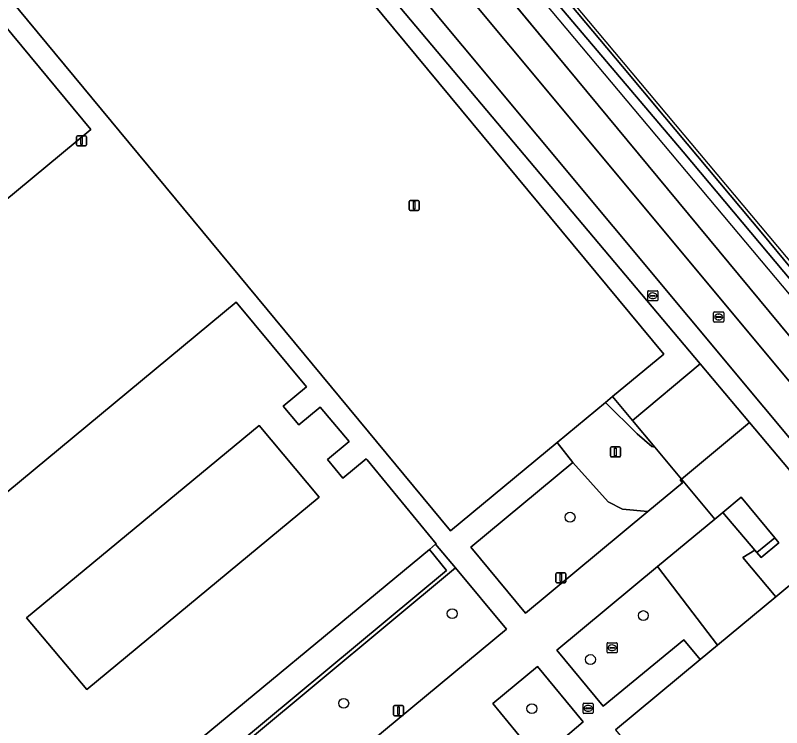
# Model space of a CAD drawing. Extents: x 159489 to 160304, y 383825 to 384531.
# Drawn here: x 160062.8 to 160138.6, y 384185.9 to 384256.4 of the extents above; entities that cross this region are included whole.
import ezdxf

# ---------------------------------------------------------------- set-up
doc = ezdxf.new("R2010")
doc.units = 0
for name, color, linetype in [('IMGEO_Boom', 7, 'Continuous'), ('IMGEO_Erf', 7, 'Continuous'), ('IMGEO_Geluidsscherm', 7, 'Continuous'), ('IMGEO_Grasland_overig', 7, 'Continuous'), ('IMGEO_Groenvoorziening', 7, 'Continuous'), ('IMGEO_Haag', 7, 'Continuous'), ('IMGEO_Kolk', 7, 'Continuous'), ('IMGEO_Lichtmast', 7, 'Continuous'), ('IMGEO_Muur', 7, 'Continuous'), ('IMGEO_Pand', 7, 'Continuous'), ('IMGEO_Rijbaan_lokaal_gesloten', 7, 'Continuous'), ('IMGEO_Rioolput', 7, 'Continuous'), ('IMGEO_Spoorbaan_halfverhard', 7, 'Continuous'), ('IMGEO_Terreindeel_gesloten', 7, 'Continuous'), ('IMGEO_Voetpad_gesloten', 7, 'Continuous'), ('IMGEO_Voetpad_halfverhard', 7, 'Continuous'), ('IMGEO_Voetpad_open', 7, 'Continuous')]:
    doc.layers.add(name, color=color, linetype=linetype)

msp = doc.modelspace()

# ---------------------------------------------------------------- linework, layer by layer
at = {"layer": 'IMGEO_Boom'}
for centre in [(160117.671, 384206.729), (160106.003, 384197.186), (160124.927, 384196.996), (160119.693, 384192.646), (160095.263, 384188.315), (160113.888, 384187.785)]:
    msp.add_circle(centre, 0.489, dxfattribs=at)
at = {"layer": 'IMGEO_Erf'}
for points in [[(160295.626, 384037.276), (160291.374, 384037.989), (160254.354, 384082.287), (160248.496, 384089.297), (160248.729, 384089.519), (160250.266, 384090.825), (160250.333, 384090.882), (160248.732, 384092.813), (160118.374, 384250), (160083.805, 384291.696), (160045.966, 384337.336)], [(160053.522, 384322.815), (160079.22, 384292.325), (160144.151, 384214.441), (160211.908, 384133.533)], [(160122.173, 384185.703), (160130.565, 384192.66), (160128.922, 384194.605), (160120.95, 384188.017), (160116.351, 384193.572), (160126.343, 384201.842), (160131.998, 384206.522), (160128.696, 384210.489), (160128.583, 384210.392), (160128.795, 384210.145), (160125.366, 384207.295), (160113.275, 384197.245), (160107.835, 384203.779), (160117.96, 384212.155), (160116.378, 384214.108), (160105.846, 384205.367), (160052.15, 384270.155)], [(160061.641, 384255.455), (160070.224, 384245.089), (160032.647, 384213.964)], [(160081.464, 384174.143), (160070.779, 384165.041), (160065.185, 384171.703), (160066.866, 384173.044), (160047.105, 384196.925), (160084.614, 384228.014), (160091.579, 384219.62), (160089.274, 384217.715), (160090.807, 384215.868), (160092.942, 384217.633), (160095.794, 384214.204), (160093.659, 384212.439), (160095.188, 384210.589), (160097.49, 384212.496), (160097.572, 384212.398), (160104.42, 384204.111), (160104.352, 384204.054), (160106.317, 384201.728), (160111.363, 384195.644), (160084.523, 384173.394)]]:
    msp.add_lwpolyline(points, dxfattribs=at)
for points in [[(160086.906, 384215.792), (160063.86, 384196.758), (160069.843, 384189.688), (160092.82, 384208.722)], [(160103.742, 384203.55), (160076.863, 384181.314), (160078.596, 384179.168), (160105.443, 384201.459)], [(160114.437, 384191.945), (160118.954, 384186.479), (160114.577, 384182.769), (160110.02, 384188.295)]]:
    msp.add_lwpolyline(points, close=True, dxfattribs=at)
at = {"layer": 'IMGEO_Geluidsscherm'}
msp.add_lwpolyline([(160076.399, 384303.987), (160093.251, 384283.877), (160104.561, 384270.263), (160103.461, 384269.318), (160112.52, 384258.547), (160113.623, 384259.469), (160145.412, 384221.597), (160158.605, 384205.791), (160163.734, 384199.645), (160171.539, 384190.406), (160181, 384179.113), (160186.371, 384172.614), (160204.752, 384150.63), (160216.797, 384136.229), (160242.245, 384105.797), (160248.32, 384098.527), (160249.626, 384096.925)], dxfattribs=at)
at = {"layer": 'IMGEO_Grasland_overig'}
msp.add_lwpolyline([(160038.479, 384346.386), (160042.798, 384341.166), (160045.966, 384337.336), (160083.805, 384291.696), (160118.374, 384250), (160248.732, 384092.813), (160250.333, 384090.882), (160250.266, 384090.825), (160250.4, 384090.666), (160256.123, 384083.673), (160256.725, 384082.935), (160257.086, 384083.231), (160260.206, 384085.794), (160260.078, 384086.073), (160157.223, 384209.094), (160128.866, 384242.896), (160113.685, 384260.808), (160112.725, 384259.795), (160104.836, 384269.273), (160105.978, 384270.179), (160040.741, 384348.268)], close=True, dxfattribs=at)
at = {"layer": 'IMGEO_Groenvoorziening'}
for points in [[(160090.265, 384269.758), (160089.872, 384269.436), (160088.959, 384268.689), (160126.941, 384222.874), (160121.882, 384218.676), (160123.868, 384216.29), (160130.554, 384221.904), (160125.284, 384228.163)], [(160130.554, 384221.904), (160123.868, 384216.29), (160126.048, 384213.671), (160128.696, 384210.489), (160135.441, 384216.099)], [(160121.882, 384218.676), (160121.172, 384218.087), (160124.321, 384214.993), (160125.781, 384213.721), (160126.048, 384213.671), (160123.868, 384216.29)], [(160128.795, 384210.145), (160128.583, 384210.392), (160128.696, 384210.489), (160126.048, 384213.671), (160125.781, 384213.721), (160124.321, 384214.993), (160121.172, 384218.087), (160116.378, 384214.108), (160117.96, 384212.155), (160121.429, 384208.244), (160122.876, 384207.526), (160125.366, 384207.295)], [(160135.441, 384216.099), (160128.696, 384210.489), (160131.998, 384206.522), (160132.798, 384207.184), (160134.608, 384208.717), (160137.958, 384204.682), (160138.354, 384204.205), (160136.575, 384202.729), (160136.175, 384203.221), (160135.976, 384203.454), (160134.759, 384202.745), (160138.039, 384198.856), (160138.24, 384199.022), (160144.079, 384203.863), (160144.394, 384203.483), (160145.346, 384204.295), (160142.799, 384207.359)], [(160125.366, 384207.295), (160122.876, 384207.526), (160121.429, 384208.244), (160117.96, 384212.155), (160107.835, 384203.779), (160113.275, 384197.245)], [(160135.976, 384203.454), (160132.798, 384207.184), (160131.998, 384206.522), (160126.343, 384201.842), (160132.254, 384194.06), (160138.039, 384198.856), (160134.759, 384202.745)], [(160076.863, 384181.314), (160076.5, 384181.014), (160078.351, 384178.713), (160086.028, 384184.832), (160106.317, 384201.728), (160104.352, 384204.054), (160103.742, 384203.55), (160105.443, 384201.459), (160078.596, 384179.168)], [(160130.565, 384192.66), (160132.254, 384194.06), (160126.343, 384201.842), (160116.351, 384193.572), (160120.95, 384188.017), (160128.922, 384194.605)], [(160114.437, 384191.945), (160110.02, 384188.295), (160114.577, 384182.769), (160118.954, 384186.479)]]:
    msp.add_lwpolyline(points, close=True, dxfattribs=at)
for points in [[(160106.317, 384201.728), (160086.028, 384184.832), (160078.351, 384178.713), (160076.5, 384181.014), (160076.017, 384180.615), (160081.464, 384174.143), (160082.017, 384173.487)], [(160084.523, 384173.394), (160111.363, 384195.644), (160106.317, 384201.728)]]:
    msp.add_lwpolyline(points, dxfattribs=at)
at = {"layer": 'IMGEO_Haag'}
msp.add_lwpolyline([(160076.863, 384181.314), (160076.5, 384181.014), (160078.351, 384178.713), (160086.028, 384184.832), (160106.317, 384201.728), (160104.352, 384204.054), (160103.742, 384203.55), (160105.443, 384201.459), (160078.596, 384179.168)], close=True, dxfattribs=at)
at = {"layer": 'IMGEO_Kolk'}
for p, q in [((160125.362, 384228.213), (160125.362, 384229.065)), ((160125.437, 384229.139), (160126.289, 384229.139)), ((160125.621, 384228.633), (160125.621, 384228.645)), ((160126.059, 384228.596), (160125.661, 384228.596)), ((160125.664, 384228.682), (160126.062, 384228.682)), ((160125.85, 384228.919), (160125.875, 384228.919)), ((160126.105, 384228.645), (160126.105, 384228.633)), ((160126.363, 384229.065), (160126.363, 384228.213)), ((160126.289, 384228.139), (160125.437, 384228.139)), ((160125.873, 384228.359), (160125.848, 384228.359)), ((160121.411, 384194.309), (160122.263, 384194.309)), ((160121.336, 384193.383), (160121.336, 384194.235)), ((160121.595, 384193.803), (160121.595, 384193.815)), ((160122.033, 384193.766), (160121.635, 384193.766)), ((160121.638, 384193.852), (160122.036, 384193.852)), ((160121.847, 384193.529), (160121.822, 384193.529)), ((160121.824, 384194.089), (160121.849, 384194.089)), ((160122.079, 384193.815), (160122.079, 384193.803)), ((160122.337, 384194.235), (160122.337, 384193.383)), ((160122.263, 384193.309), (160121.411, 384193.309)), ((160118.96, 384187.393), (160118.96, 384188.245)), ((160119.035, 384188.319), (160119.887, 384188.319)), ((160119.961, 384188.245), (160119.961, 384187.393)), ((160119.219, 384187.813), (160119.219, 384187.825)), ((160119.657, 384187.776), (160119.259, 384187.776)), ((160119.262, 384187.862), (160119.66, 384187.862)), ((160119.471, 384187.539), (160119.446, 384187.539)), ((160119.448, 384188.099), (160119.473, 384188.099)), ((160119.703, 384187.825), (160119.703, 384187.813)), ((160119.887, 384187.319), (160119.035, 384187.319))]:
    msp.add_line(p, q, dxfattribs=at)
for points in [[(160125.362, 384228.213), (160125.362, 384229.065)], [(160125.437, 384229.139), (160126.289, 384229.139)], [(160126.363, 384229.065), (160126.363, 384228.213)], [(160126.289, 384228.139), (160125.437, 384228.139)], [(160121.411, 384194.309), (160122.263, 384194.309)], [(160121.336, 384193.383), (160121.336, 384194.235)], [(160122.337, 384194.235), (160122.337, 384193.383)], [(160122.263, 384193.309), (160121.411, 384193.309)], [(160118.96, 384187.393), (160118.96, 384188.245)], [(160119.035, 384188.319), (160119.887, 384188.319)], [(160119.961, 384188.245), (160119.961, 384187.393)], [(160119.887, 384187.319), (160119.035, 384187.319)]]:
    msp.add_lwpolyline(points, dxfattribs=at)
for centre, radius, start, end in [((160125.439, 384229.063), 0.0765, 91.55205, 178.44795), ((160125.439, 384229.063), 0.0765, 91.55205, 178.44795), ((160125.661, 384228.642), 0.0403, 85.87752, 175.75265), ((160125.658, 384228.632), 0.0366, 178.93798, 274.71019), ((160126.062, 384228.639), 0.043, 264.86636, 352.45326), ((160126.066, 384228.644), 0.0386, 1.73085, 96.63898), ((160126.287, 384229.063), 0.0765, 1.55205, 88.44795), ((160126.287, 384229.063), 0.0765, 1.55205, 88.44795), ((160125.439, 384228.215), 0.0765, 181.55205, 268.44795), ((160125.439, 384228.215), 0.0765, 181.55205, 268.44795), ((160126.287, 384228.215), 0.0765, 271.55205, 358.44795), ((160126.287, 384228.215), 0.0765, 271.55205, 358.44795), ((160121.413, 384194.233), 0.0765, 91.55205, 178.44795), ((160121.413, 384194.233), 0.0765, 91.55205, 178.44795), ((160122.261, 384194.233), 0.0765, 1.55205, 88.44795), ((160122.261, 384194.233), 0.0765, 1.55205, 88.44795), ((160121.635, 384193.812), 0.0403, 85.87752, 175.75265), ((160121.632, 384193.802), 0.0366, 178.93798, 274.71019), ((160122.036, 384193.809), 0.043, 264.86636, 352.45326), ((160122.04, 384193.814), 0.0386, 1.73085, 96.63898), ((160121.413, 384193.385), 0.0765, 181.55205, 268.44795), ((160121.413, 384193.385), 0.0765, 181.55205, 268.44795), ((160122.261, 384193.385), 0.0765, 271.55205, 358.44795), ((160122.261, 384193.385), 0.0765, 271.55205, 358.44795), ((160119.037, 384188.243), 0.0765, 91.55205, 178.44795), ((160119.037, 384188.243), 0.0765, 91.55205, 178.44795), ((160119.885, 384188.243), 0.0765, 1.55205, 88.44795), ((160119.885, 384188.243), 0.0765, 1.55205, 88.44795), ((160119.259, 384187.822), 0.0403, 85.87752, 175.75265), ((160119.256, 384187.812), 0.0366, 178.93798, 274.71019), ((160119.66, 384187.819), 0.043, 264.86636, 352.45326), ((160119.664, 384187.824), 0.0386, 1.73085, 96.63898), ((160119.037, 384187.395), 0.0765, 181.55205, 268.44795), ((160119.037, 384187.395), 0.0765, 181.55205, 268.44795), ((160119.885, 384187.395), 0.0765, 271.55205, 358.44795), ((160119.885, 384187.395), 0.0765, 271.55205, 358.44795)]:
    msp.add_arc(centre, radius, start, end, dxfattribs=at)
for centre, major_axis, ratio, start_param, end_param in [((160125.849, 384228.639), (-0.387, 0.002), 0.722429, 4.712389, 7.853982), ((160125.874, 384228.639), (-0.39, 0.002), 0.717154, 1.570796, 4.712389), ((160121.823, 384193.809), (-0.387, 0.002), 0.722429, 4.712389, 7.853982), ((160121.848, 384193.809), (-0.39, 0.002), 0.717154, 1.570796, 4.712389), ((160119.447, 384187.819), (-0.387, 0.002), 0.722429, 4.712389, 7.853982), ((160119.472, 384187.819), (-0.39, 0.002), 0.717154, 1.570796, 4.712389)]:
    msp.add_ellipse(centre, major_axis=major_axis, ratio=ratio, start_param=start_param, end_param=end_param, dxfattribs=at)
at = {"layer": 'IMGEO_Lichtmast'}
for p, q in [((160068.808, 384243.567), (160068.808, 384244.367)), ((160068.808, 384244.367), (160068.808, 384243.567)), ((160068.908, 384244.467), (160069.698, 384244.467)), ((160069.698, 384244.467), (160068.908, 384244.467)), ((160069.798, 384244.367), (160069.798, 384243.567)), ((160069.798, 384243.567), (160069.798, 384244.367)), ((160069.698, 384243.467), (160068.908, 384243.467)), ((160068.908, 384243.467), (160069.698, 384243.467)), ((160101.744, 384237.177), (160101.744, 384237.977)), ((160101.744, 384237.977), (160101.744, 384237.177)), ((160101.844, 384238.077), (160102.634, 384238.077)), ((160102.634, 384238.077), (160101.844, 384238.077)), ((160102.734, 384237.977), (160102.734, 384237.177)), ((160102.734, 384237.177), (160102.734, 384237.977)), ((160102.634, 384237.077), (160101.844, 384237.077)), ((160101.844, 384237.077), (160102.634, 384237.077)), ((160121.662, 384212.788), (160121.662, 384213.588)), ((160121.662, 384213.588), (160121.662, 384212.788)), ((160121.762, 384213.688), (160122.552, 384213.688)), ((160122.552, 384213.688), (160121.762, 384213.688)), ((160122.652, 384213.588), (160122.652, 384212.788)), ((160122.652, 384212.788), (160122.652, 384213.588)), ((160122.552, 384212.688), (160121.762, 384212.688)), ((160121.762, 384212.688), (160122.552, 384212.688)), ((160116.257, 384200.337), (160116.257, 384201.137)), ((160116.257, 384201.137), (160116.257, 384200.337)), ((160116.357, 384201.237), (160117.147, 384201.237)), ((160117.147, 384201.237), (160116.357, 384201.237)), ((160117.247, 384201.137), (160117.247, 384200.337)), ((160117.247, 384200.337), (160117.247, 384201.137)), ((160117.147, 384200.237), (160116.357, 384200.237)), ((160116.357, 384200.237), (160117.147, 384200.237)), ((160100.195, 384187.183), (160100.195, 384187.983)), ((160100.195, 384187.983), (160100.195, 384187.183)), ((160100.295, 384188.083), (160101.085, 384188.083)), ((160101.085, 384188.083), (160100.295, 384188.083)), ((160101.185, 384187.983), (160101.185, 384187.183)), ((160101.185, 384187.183), (160101.185, 384187.983)), ((160101.085, 384187.083), (160100.295, 384187.083)), ((160100.295, 384187.083), (160101.085, 384187.083))]:
    msp.add_line(p, q, dxfattribs=at)
for points in [[(160069.228, 384244.342), (160069.378, 384244.342), (160069.378, 384243.592), (160069.228, 384243.592), (160069.228, 384244.342)], [(160102.164, 384237.952), (160102.314, 384237.952), (160102.314, 384237.202), (160102.164, 384237.202), (160102.164, 384237.952)], [(160122.082, 384213.563), (160122.232, 384213.563), (160122.232, 384212.813), (160122.082, 384212.813), (160122.082, 384213.563)], [(160116.677, 384201.112), (160116.827, 384201.112), (160116.827, 384200.362), (160116.677, 384200.362), (160116.677, 384201.112)], [(160100.615, 384187.958), (160100.765, 384187.958), (160100.765, 384187.208), (160100.615, 384187.208), (160100.615, 384187.958)]]:
    msp.add_lwpolyline(points, dxfattribs=at)
for centre, start, end in [((160068.908, 384244.367), 90, 180), ((160068.908, 384244.367), 90, 180), ((160069.698, 384244.367), 0, 90), ((160069.698, 384244.367), 360, 90), ((160068.908, 384243.567), 180, 270), ((160068.908, 384243.567), 180, 270), ((160069.698, 384243.567), 270, 0), ((160069.698, 384243.567), 270, 0), ((160101.844, 384237.977), 90, 180), ((160101.844, 384237.977), 90, 180), ((160102.634, 384237.977), 0, 90), ((160102.634, 384237.977), 360, 90), ((160101.844, 384237.177), 180, 270), ((160101.844, 384237.177), 180, 270), ((160102.634, 384237.177), 270, 0), ((160102.634, 384237.177), 270, 0), ((160121.762, 384213.588), 90, 180), ((160121.762, 384213.588), 90, 180), ((160122.552, 384213.588), 0, 90), ((160122.552, 384213.588), 360, 90), ((160121.762, 384212.788), 180, 270), ((160121.762, 384212.788), 180, 270), ((160122.552, 384212.788), 270, 0), ((160122.552, 384212.788), 270, 0), ((160116.357, 384201.137), 90, 180), ((160116.357, 384201.137), 90, 180), ((160117.147, 384201.137), 0, 90), ((160117.147, 384201.137), 360, 90), ((160116.357, 384200.337), 180, 270), ((160116.357, 384200.337), 180, 270), ((160117.147, 384200.337), 270, 0), ((160117.147, 384200.337), 270, 0), ((160100.295, 384187.983), 90, 180), ((160100.295, 384187.983), 90, 180), ((160101.085, 384187.983), 0, 90), ((160101.085, 384187.983), 360, 90), ((160100.295, 384187.183), 180, 270), ((160100.295, 384187.183), 180, 270), ((160101.085, 384187.183), 270, 0), ((160101.085, 384187.183), 270, 0)]:
    msp.add_arc(centre, 0.1, start, end, dxfattribs=at)
at = {"layer": 'IMGEO_Muur'}
msp.add_lwpolyline([(160045.966, 384337.336), (160118.374, 384250), (160248.732, 384092.813), (160250.333, 384090.882)], dxfattribs=at)
at = {"layer": 'IMGEO_Pand'}
for points in [[(160047.897, 384318.14), (160039.262, 384328.541), (160038.847, 384329.041), (160038.655, 384328.854), (160039.942, 384327.291), (160039.283, 384326.749), (160035.542, 384323.669), (160019.051, 384310.092), (160043.744, 384280.298), (160046.31, 384277.202), (160052.15, 384270.155), (160105.846, 384205.367), (160116.378, 384214.108), (160121.172, 384218.087), (160121.882, 384218.676), (160126.941, 384222.874), (160088.959, 384268.689), (160088.643, 384269.07), (160088.237, 384269.559)], [(160056.671, 384256.048), (160059.329, 384258.248), (160050.593, 384268.799), (160018.664, 384242.36), (160013.014, 384237.682), (160019.785, 384229.489), (160021.234, 384230.687), (160025.72, 384234.395), (160025.596, 384234.545), (160054.416, 384258.366), (160060.808, 384250.684), (160031.963, 384226.894), (160031.839, 384227.045), (160027.349, 384223.341), (160025.898, 384222.145), (160032.647, 384213.964), (160070.224, 384245.089), (160061.641, 384255.455), (160058.984, 384253.255)], [(160103.742, 384203.55), (160104.352, 384204.054), (160104.42, 384204.111), (160097.572, 384212.398), (160097.49, 384212.496), (160095.188, 384210.589), (160093.659, 384212.439), (160095.794, 384214.204), (160092.942, 384217.633), (160090.807, 384215.868), (160089.274, 384217.715), (160091.579, 384219.62), (160084.614, 384228.014), (160047.105, 384196.925), (160066.866, 384173.044), (160076.017, 384180.615), (160076.5, 384181.014), (160076.863, 384181.314)], [(160063.86, 384196.758), (160086.906, 384215.792), (160092.82, 384208.722), (160069.843, 384189.688)], [(160161.941, 384182.333), (160161.119, 384183.323), (160157.032, 384188.25), (160149.132, 384197.772), (160147.54, 384199.691), (160144.394, 384203.483), (160144.079, 384203.863), (160138.24, 384199.022), (160138.039, 384198.856), (160132.254, 384194.06), (160130.565, 384192.66), (160122.173, 384185.703), (160205.3, 384085.415), (160222.285, 384099.453), (160224.045, 384100.908), (160224.074, 384100.932), (160224.727, 384101.472), (160226.589, 384103.01), (160227.278, 384103.58), (160190.89, 384147.439)]]:
    msp.add_lwpolyline(points, close=True, dxfattribs=at)
at = {"layer": 'IMGEO_Rijbaan_lokaal_gesloten'}
for points in [[(160211.908, 384133.533), (160144.151, 384214.441), (160079.22, 384292.325), (160053.522, 384322.815), (160053.305, 384322.646), (160039.8, 384338.91)], [(160039.849, 384329.047), (160039.262, 384328.541), (160047.897, 384318.14), (160048.857, 384318.94), (160050.295, 384320.138), (160068.123, 384299.748), (160072.965, 384294.211), (160091.38, 384272.134), (160092.104, 384271.265), (160144.318, 384208.667), (160146.882, 384205.605), (160145.346, 384204.295), (160144.394, 384203.483), (160147.54, 384199.691), (160148.546, 384200.535), (160150.044, 384201.794), (160159.531, 384190.452), (160163.657, 384185.532), (160209.02, 384131.35), (160229.425, 384105.468), (160228.472, 384104.658), (160233.42, 384098.515)]]:
    msp.add_lwpolyline(points, dxfattribs=at)
at = {"layer": 'IMGEO_Rioolput'}
for p, q in [((160131.887, 384226.116), (160131.887, 384226.968)), ((160131.962, 384227.042), (160132.814, 384227.042)), ((160132.888, 384226.968), (160132.888, 384226.116)), ((160132.146, 384226.536), (160132.146, 384226.548)), ((160132.584, 384226.499), (160132.186, 384226.499)), ((160132.189, 384226.585), (160132.587, 384226.585)), ((160132.398, 384226.262), (160132.373, 384226.262)), ((160132.375, 384226.822), (160132.4, 384226.822)), ((160132.63, 384226.548), (160132.63, 384226.536)), ((160132.814, 384226.042), (160131.962, 384226.042))]:
    msp.add_line(p, q, dxfattribs=at)
for points in [[(160131.887, 384226.116), (160131.887, 384226.968)], [(160131.962, 384227.042), (160132.814, 384227.042)], [(160132.888, 384226.968), (160132.888, 384226.116)], [(160132.814, 384226.042), (160131.962, 384226.042)]]:
    msp.add_lwpolyline(points, dxfattribs=at)
for centre, radius, start, end in [((160131.964, 384226.966), 0.0765, 91.55205, 178.44795), ((160131.964, 384226.966), 0.0765, 91.55205, 178.44795), ((160132.812, 384226.966), 0.0765, 1.55205, 88.44795), ((160132.812, 384226.966), 0.0765, 1.55205, 88.44795), ((160132.186, 384226.545), 0.0403, 85.87752, 175.75265), ((160132.183, 384226.535), 0.0366, 178.93798, 274.71019), ((160132.587, 384226.542), 0.043, 264.86636, 352.45326), ((160132.591, 384226.547), 0.0386, 1.73085, 96.63898), ((160131.964, 384226.118), 0.0765, 181.55205, 268.44795), ((160131.964, 384226.118), 0.0765, 181.55205, 268.44795), ((160132.812, 384226.118), 0.0765, 271.55205, 358.44795), ((160132.812, 384226.118), 0.0765, 271.55205, 358.44795)]:
    msp.add_arc(centre, radius, start, end, dxfattribs=at)
for centre, major_axis, ratio, start_param, end_param in [((160132.374, 384226.542), (-0.387, 0.002), 0.722429, 4.712389, 7.853982), ((160132.399, 384226.542), (-0.39, 0.002), 0.717154, 1.570796, 4.712389)]:
    msp.add_ellipse(centre, major_axis=major_axis, ratio=ratio, start_param=start_param, end_param=end_param, dxfattribs=at)
at = {"layer": 'IMGEO_Spoorbaan_halfverhard'}
for points in [[(160218.424, 384137.968), (160103.569, 384274.89), (159989.39, 384411.371)], [(160083.82, 384298.032), (160092.408, 384287.749), (160097.082, 384282.156), (160105.081, 384272.664), (160109.504, 384267.235), (160114.731, 384261.017), (160122.874, 384251.324), (160127.038, 384246.312), (160136.753, 384234.73), (160142.095, 384228.275), (160146.906, 384222.603), (160155.099, 384212.809), (160162.301, 384204.329), (160170.163, 384194.872), (160177.279, 384186.277)]]:
    msp.add_lwpolyline(points, dxfattribs=at)
at = {"layer": 'IMGEO_Terreindeel_gesloten'}
for points in [[(160040.741, 384348.268), (160105.978, 384270.179), (160109.027, 384266.607), (160111.561, 384263.505), (160113.685, 384260.808), (160128.866, 384242.896), (160157.223, 384209.094), (160260.078, 384086.073)], [(160177.279, 384186.277), (160170.163, 384194.872), (160162.301, 384204.329), (160155.099, 384212.809), (160146.906, 384222.603), (160142.095, 384228.275), (160136.753, 384234.73), (160127.038, 384246.312), (160122.874, 384251.324), (160114.731, 384261.017), (160109.504, 384267.235), (160105.081, 384272.664), (160097.082, 384282.156), (160092.408, 384287.749), (160083.82, 384298.032)]]:
    msp.add_lwpolyline(points, dxfattribs=at)
at = {"layer": 'IMGEO_Voetpad_gesloten'}
msp.add_lwpolyline([(160134.608, 384208.717), (160132.798, 384207.184), (160135.976, 384203.454), (160136.175, 384203.221), (160137.958, 384204.682)], close=True, dxfattribs=at)
at = {"layer": 'IMGEO_Voetpad_halfverhard'}
msp.add_lwpolyline([(160092.104, 384271.265), (160090.265, 384269.758), (160125.284, 384228.163), (160130.554, 384221.904), (160135.441, 384216.099), (160142.799, 384207.359), (160144.318, 384208.667)], close=True, dxfattribs=at)
at = {"layer": 'IMGEO_Voetpad_open'}
msp.add_lwpolyline([(160138.354, 384204.205), (160137.958, 384204.682), (160136.175, 384203.221), (160136.575, 384202.729)], close=True, dxfattribs=at)

doc.saveas('drawing.dxf')
